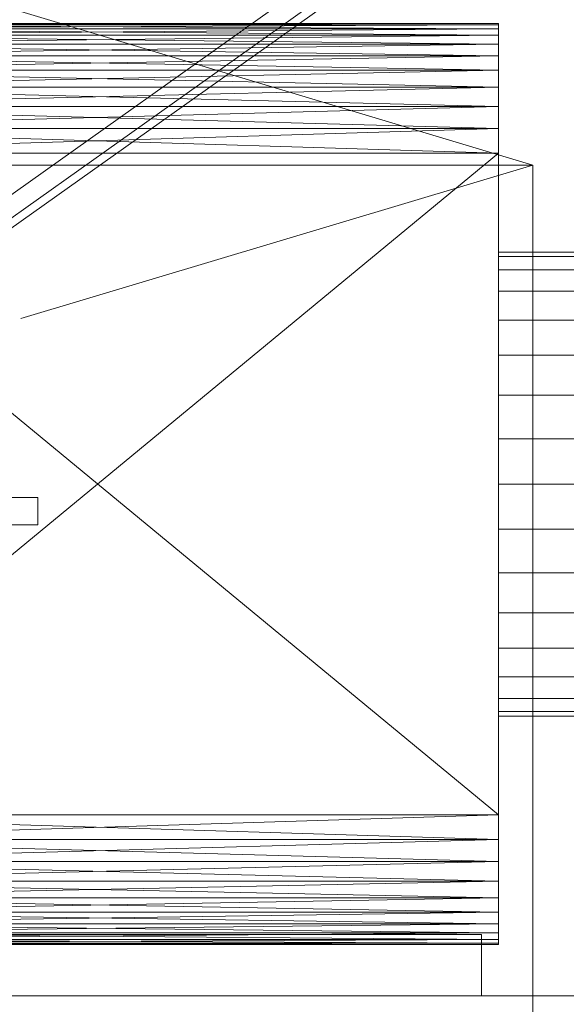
# Model space of a CAD drawing. Header units: millimetres. Extents: x -2233 to 61924, y -68080 to 6847.
# Tile 358 of 656: x 1575 to 1735, y -33946 to -33657. Entities that reach past the tile are written whole.
import ezdxf

# ---------------------------------------------------------------- set-up
doc = ezdxf.new("R2010")
doc.units = ezdxf.units.MM
for name, color, linetype, lineweight in [('COTAS_O', 1, 'Continuous', 0), ('frontal_C03', 7, 'Continuous', 0), ('frontal_secador', 7, 'Continuous', 0), ('frontal_tolva', 7, 'Continuous', 0)]:
    doc.layers.add(name, color=color, linetype=linetype, lineweight=lineweight)
doc.dimstyles.new('R19_100', dxfattribs={"dimtxt": 250, "dimasz": 150, "dimexe": 150, "dimexo": 80, "dimgap": 100, "dimtad": 1, "dimtih": 1, "dimtoh": 1, "dimdsep": 46, "dimcen": 0.09, "dimadec": 0, "dimazin": 0, "dimtfac": 1, "dimtdec": 4, "dimtofl": 0, "dimtmove": 0, "dimatfit": 3, "dimfxl": 1, "dimtolj": 1, "dimtzin": 0, "dimarcsym": 0})

# ---------------------------------------------------------------- blocks, each defined once
blk = doc.blocks.new('DIM_R27_52')
at = {"layer": 'COTAS_O'}
for p, q in [((-1725, -33700), (-1575, -33655)), ((1725, -33700), (1575, -33655)), ((-1725, -34400), (-1725, -33700)), ((-1725, -33700), (1725, -33700)), ((-1725, -33700), (-1575, -33745)), ((1725, -33700), (1575, -33745)), ((1725, -34400), (1725, -33700))]:
    blk.add_line(p, q, dxfattribs=at)
blk.add_text('3450 O', height=250, dxfattribs=at).set_placement((0, -33600))

msp = doc.modelspace()

# ---------------------------------------------------------------- linework, layer by layer
at = {"layer": 'frontal_C03'}
for p, q in [((1480, -33797.417), (1580, -33797.417)), ((1580, -33805.417), (1580, -33797.417)), ((1480, -33805.417), (1580, -33805.417))]:
    msp.add_line(p, q, dxfattribs=at)
at = {"layer": 'frontal_secador'}
for p, q in [((1715, -33658.88), (1480, -33658.5)), ((1715, -33658.5), (1480, -33658.5)), ((1715, -33658.5), (1480, -33658.88)), ((1715, -33660.02), (1480, -33658.88)), ((1715, -33658.88), (1480, -33658.88)), ((1715, -33658.88), (1480, -33660.02)), ((1715, -33661.92), (1480, -33660.02)), ((1715, -33660.02), (1480, -33660.02)), ((1715, -33660.02), (1480, -33661.92)), ((1715, -33660.02), (1715, -33658.5)), ((1715, -33658.5), (1715, -33658.88)), ((1715, -33664.58), (1715, -33658.5)), ((1715, -33658.5), (1715, -33661.92)), ((1715, -33682.82), (1715, -33658.5)), ((1715, -33658.5), (1715, -33677.12)), ((1715, -33919), (1715, -33658.5)), ((1715, -33658.5), (1715, -33914.82)), ((1715, -33658.88), (1715, -33660.02)), ((1715, -33658.88), (1715, -33661.92)), ((1715, -33664.58), (1715, -33660.02)), ((1715, -33660.02), (1715, -33661.92)), ((1715, -33664.58), (1480, -33661.92)), ((1715, -33661.92), (1480, -33661.92)), ((1715, -33661.92), (1480, -33664.58)), ((1715, -33661.92), (1715, -33664.58)), ((1715, -33661.92), (1715, -33668)), ((1715, -33661.92), (1715, -33677.12)), ((1715, -33668), (1480, -33664.58)), ((1715, -33664.58), (1480, -33664.58)), ((1715, -33664.58), (1480, -33668)), ((1715, -33672.18), (1715, -33664.58)), ((1715, -33664.58), (1715, -33668)), ((1715, -33682.82), (1715, -33664.58)), ((1715, -33672.18), (1480, -33668)), ((1715, -33668), (1480, -33668)), ((1715, -33668), (1480, -33672.18)), ((1715, -33668), (1715, -33672.18)), ((1715, -33668), (1715, -33677.12)), ((1715, -33677.12), (1480, -33672.18)), ((1715, -33672.18), (1480, -33672.18)), ((1715, -33672.18), (1480, -33677.12)), ((1715, -33682.82), (1715, -33672.18)), ((1715, -33672.18), (1715, -33677.12)), ((1715, -33682.82), (1480, -33677.12)), ((1715, -33677.12), (1480, -33677.12)), ((1715, -33677.12), (1480, -33682.82)), ((1715, -33677.12), (1715, -33682.82)), ((1715, -33677.12), (1715, -33689.28)), ((1715, -33677.12), (1715, -33890.5)), ((1715, -33677.12), (1715, -33914.82)), ((1715, -33689.28), (1480, -33682.82)), ((1715, -33682.82), (1480, -33682.82)), ((1715, -33682.82), (1480, -33689.28)), ((1715, -33696.5), (1715, -33682.82)), ((1715, -33682.82), (1715, -33689.28)), ((1715, -33897.72), (1715, -33682.82)), ((1715, -33919), (1715, -33682.82)), ((1715, -33696.5), (1480, -33689.28)), ((1715, -33689.28), (1480, -33689.28)), ((1715, -33689.28), (1480, -33696.5)), ((1715, -33689.28), (1715, -33696.5)), ((1715, -33689.28), (1715, -33890.5)), ((1715, -33890.5), (1480, -33696.5)), ((1715, -33696.5), (1480, -33696.5)), ((1715, -33696.5), (1480, -33890.5)), ((1715, -33897.72), (1715, -33696.5)), ((1715, -33696.5), (1715, -33890.5)), ((1715, -33726.807), (1715, -33725.5)), ((1740, -33725.5), (1715, -33725.5)), ((1715, -33730.676), (1715, -33726.807)), ((1740, -33726.807), (1715, -33726.807)), ((1715, -33736.96), (1715, -33730.676)), ((1740, -33730.676), (1715, -33730.676)), ((1715, -33745.417), (1715, -33736.96)), ((1740, -33736.96), (1715, -33736.96)), ((1715, -33755.721), (1715, -33745.417)), ((1740, -33745.417), (1715, -33745.417)), ((1715, -33767.478), (1715, -33755.721)), ((1740, -33755.721), (1715, -33755.721)), ((1715, -33780.234), (1715, -33767.478)), ((1740, -33767.478), (1715, -33767.478)), ((1715, -33793.5), (1715, -33780.234)), ((1740, -33780.234), (1715, -33780.234)), ((1715, -33793.5), (1715, -33806.766)), ((1715, -33793.5), (1740, -33793.5)), ((1715, -33806.766), (1715, -33819.522)), ((1740, -33806.766), (1715, -33806.766)), ((1715, -33819.522), (1715, -33831.279)), ((1740, -33819.522), (1715, -33819.522)), ((1715, -33831.279), (1715, -33841.583)), ((1740, -33831.279), (1715, -33831.279)), ((1715, -33841.583), (1715, -33850.04)), ((1740, -33841.583), (1715, -33841.583)), ((1715, -33850.04), (1715, -33856.324)), ((1740, -33850.04), (1715, -33850.04)), ((1715, -33856.324), (1715, -33860.193)), ((1740, -33856.324), (1715, -33856.324)), ((1715, -33860.193), (1715, -33861.5)), ((1740, -33860.193), (1715, -33860.193)), ((1740, -33861.5), (1715, -33861.5)), ((1715, -33897.72), (1480, -33890.5)), ((1715, -33890.5), (1480, -33890.5)), ((1715, -33890.5), (1480, -33897.72)), ((1715, -33890.5), (1715, -33897.72)), ((1715, -33890.5), (1715, -33904.18)), ((1715, -33890.5), (1715, -33914.82)), ((1715, -33904.18), (1480, -33897.72)), ((1715, -33897.72), (1480, -33897.72)), ((1715, -33897.72), (1480, -33904.18)), ((1715, -33909.88), (1715, -33897.72)), ((1715, -33897.72), (1715, -33904.18)), ((1715, -33919), (1715, -33897.72)), ((1715, -33909.88), (1480, -33904.18)), ((1715, -33904.18), (1480, -33904.18)), ((1715, -33904.18), (1480, -33909.88)), ((1715, -33904.18), (1715, -33909.88)), ((1715, -33904.18), (1715, -33914.82)), ((1715, -33914.82), (1480, -33909.88)), ((1715, -33909.88), (1480, -33909.88)), ((1715, -33909.88), (1480, -33914.82)), ((1715, -33919), (1715, -33909.88)), ((1715, -33909.88), (1715, -33914.82)), ((1715, -33919), (1480, -33914.82)), ((1715, -33914.82), (1480, -33914.82)), ((1715, -33914.82), (1480, -33919)), ((1715, -33914.82), (1715, -33919)), ((1715, -33914.82), (1715, -33922.42)), ((1715, -33914.82), (1715, -33926.98)), ((1715, -33922.42), (1480, -33919)), ((1715, -33919), (1480, -33919)), ((1715, -33919), (1480, -33922.42)), ((1715, -33925.08), (1715, -33919)), ((1715, -33919), (1715, -33922.42)), ((1715, -33928.12), (1715, -33919)), ((1715, -33926.98), (1715, -33919)), ((1715, -33925.08), (1480, -33922.42)), ((1715, -33922.42), (1480, -33922.42)), ((1715, -33922.42), (1480, -33925.08)), ((1715, -33922.42), (1715, -33925.08)), ((1715, -33922.42), (1715, -33926.98)), ((1440, -33925.5), (1710, -33925.5)), ((1715, -33926.98), (1480, -33925.08)), ((1715, -33925.08), (1480, -33925.08)), ((1715, -33925.08), (1480, -33926.98)), ((1710, -33943.5), (1710, -33925.5)), ((1715, -33928.12), (1715, -33925.08)), ((1715, -33925.08), (1715, -33926.98)), ((1715, -33928.12), (1480, -33926.98)), ((1715, -33926.98), (1480, -33926.98)), ((1715, -33926.98), (1480, -33928.12)), ((1715, -33928.5), (1480, -33928.12)), ((1715, -33928.12), (1480, -33928.12)), ((1715, -33928.12), (1480, -33928.5)), ((1480, -33928.5), (1715, -33928.5)), ((1715, -33926.98), (1715, -33928.5)), ((1715, -33928.12), (1715, -33926.98)), ((1715, -33928.5), (1715, -33928.12)), ((1325, -33943.5), (2125, -33943.5)), ((1440, -33943.5), (1710, -33943.5))]:
    msp.add_line(p, q, dxfattribs=at)
at = {"layer": 'frontal_tolva'}
for p, q in [((1725, -33600), (600, -34400)), ((600, -34406.849), (1725, -33606.849)), ((604.636, -34406.52), (1729.636, -33606.52))]:
    msp.add_line(p, q, dxfattribs=at)

# ---------------------------------------------------------------- dimensions: what is measured, and where the dimension line sits
at = {"layer": 'COTAS_O'}
dim = msp.add_aligned_dim(p1=(-1725, -34400), p2=(1725, -34400), distance=700, text='<> O', dimstyle='R19_100', dxfattribs=at)
dim.commit()
dim.dimension.update_dxf_attribs({"geometry": 'DIM_R27_52', "text_midpoint": (0, -33700)})

doc.saveas('drawing.dxf')
